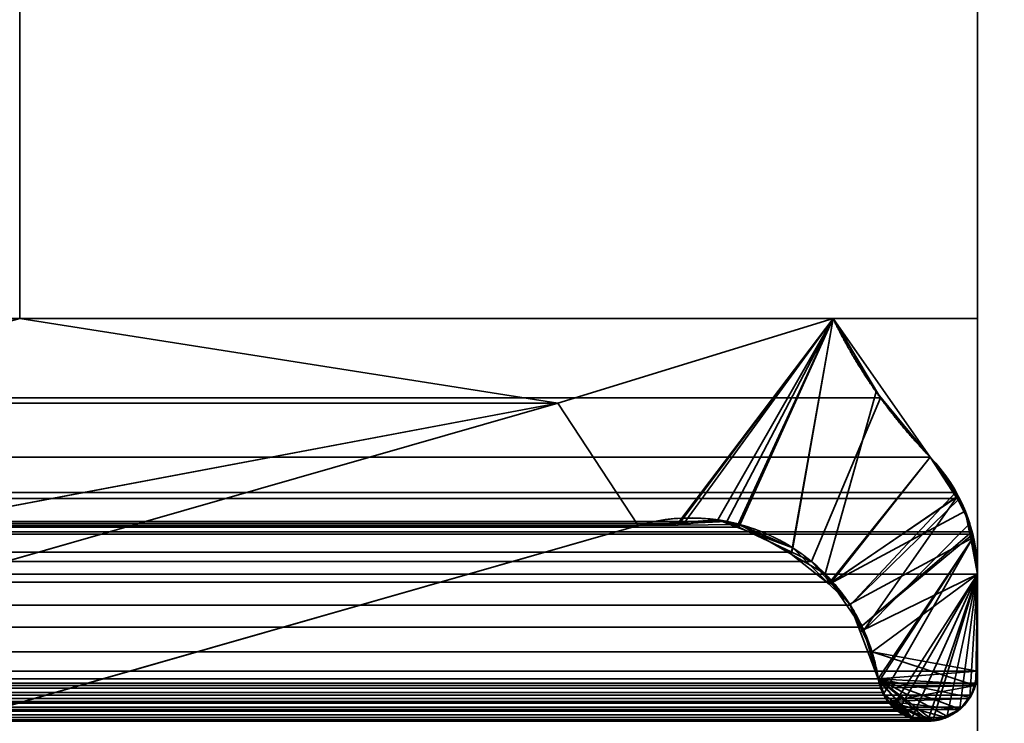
# Model space of a CAD drawing. Header units: millimetres. Extents: x -490 to 6690, y -115 to 132.
# Tile 369 of 656: x 1859 to 1863.11, y 2.31 to 5.25. Entities that reach past the tile are written whole.
import ezdxf

# ---------------------------------------------------------------- set-up
doc = ezdxf.new("R2010")
doc.units = ezdxf.units.MM
doc.layers.add('151', color=7, linetype='Continuous', true_color=0xffffff)

# ---------------------------------------------------------------- blocks, each defined once
blk = doc.blocks.new('UG_SURFACE_002')
at = {"layer": '151', "color": 252, "linetype": 'Continuous', "lineweight": 35}
for points in [[(2040, -6.2, 2201.9999), (2040, 113.2, 2201.9999), (960, 113.2, 2201.9999), (960, -6.2, 2201.9999)], [(1110, -6.2, 2052), (1110, 113.2, 2052), (1890, 113.2, 2052), (1890, -6.2, 2052)]]:
    blk.add_3dface(points, dxfattribs=at)
blk = doc.blocks.new('UG_SURFACE_116')
at = {"layer": '151', "color": 14, "linetype": 'Continuous', "lineweight": 35}
for points in [[(1867.3, -10, 2024.3001), (1867.3, 19, 2024.3001), (1132.7, 19, 2024.3001), (1132.7, -10, 2024.3001)], [(1863.25, 16.25, 2020.2501), (1863.25, -22, 2020.2501), (1136.75, -22, 2020.2501), (1136.75, 16.25, 2020.2501)]]:
    blk.add_3dface(points, dxfattribs=at)
blk = doc.blocks.new('UG_SURFACE_117')
at = {"layer": '151', "color": 7, "linetype": 'Continuous', "lineweight": 35}
for points in [[(1136.75, 16, 2020.2501), (1136.75, -22, 2020.2501), (1863.25, -22, 2020.2501), (1863.25, 16, 2020.2501)], [(1863, 16, 2020), (1863, -22, 2020), (1137, -22, 2020), (1137, 16, 2020)], [(1863, -22, 2020), (1863, 16, 2020), (1863.25, 16, 2020.2501), (1863.25, -22, 2020.2501)]]:
    blk.add_3dface(points, dxfattribs=at)
blk = doc.blocks.new('UG_SURFACE_120')
at = {"layer": '151', "color": 7, "linetype": 'Continuous', "lineweight": 35}
for points in [[(1863.25, -22, 2020.2501), (1863.25, 16, 2020.2501), (1863, 16, 2020), (1863, -22, 2020)], [(1863, 16, -8), (1863.25, 16, -8), (1863.25, -22, -8), (1863, -22, -8)], [(1863, 1.9726, 1760.5226), (1863, 16, 2020), (1863, 1.9726, 1222.5226)], [(1863, 1.9726, 1222.5226), (1863, 16, 2020), (1863, 1.3301, 282.5)], [(1863, -22, 2020), (1863, 16, 2020), (1863, 1.9726, 1760.5226), (1863, 1.3301, 1762.5)], [(1863, 16, -8), (1863, 1.7553, 278.4549), (1863, 1.9726, 280.5226)], [(1863, 1.9726, 280.5226), (1863, 16, 2020), (1863, 16, -8)], [(1863, 16, -8), (1863, -0.9663, 275.4323), (1863, 0.7157, 276.6543)], [(1863, 0.7157, 276.6543), (1863, 1.7553, 278.4549), (1863, 16, -8)], [(1863, 1.9726, 280.5226), (1863, 1.3301, 282.5), (1863, 16, 2020)], [(1863, -3, 275), (1863, -0.9663, 275.4323), (1863, 16, -8), (1863, -22, -8)]]:
    blk.add_3dface(points, dxfattribs=at)
blk = doc.blocks.new('UG_SURFACE_125')
at = {"layer": '151', "color": 46, "linetype": 'Continuous', "lineweight": 35}
for points in [[(1862.5941, 3.6691, 2019.5942), (1137.6036, 4, 2019.3963), (1137.4438, 3.7233, 2019.5563)], [(1862.5941, 3.6691, 2019.5942), (1862.3964, 4, 2019.3963), (1137.6036, 4, 2019.3963)], [(1862.3964, 4, 2019.3963), (1859, 4, 2016), (1141, 4, 2016), (1137.6036, 4, 2019.3963)], [(1861.2468, 3.6468, 2018.2469), (1858.6081, 3.15, 2015.6081), (1855.9291, 3.15, 2012.9292), (1859, 4, 2016)], [(1859, 4, 2016), (1862.3964, 4, 2019.3963), (1861.2468, 3.6468, 2018.2469)], [(1861.7728, 3.145, 2018.7726), (1861.5824, 3.1368, 2018.5823), (1861.2468, 3.6468, 2018.2469), (1862.3964, 4, 2019.3963)], [(1862.3964, 4, 2019.3963), (1861.9531, 3.1528, 2018.9531), (1861.7728, 3.145, 2018.7726)], [(1862.003, 3.1292, 2019.0029), (1861.9531, 3.1528, 2018.9531), (1862.3964, 4, 2019.3963)], [(1862.2247, 3.0244, 2019.2246), (1862.003, 3.1292, 2019.0029), (1862.3964, 4, 2019.3963)], [(1862.3964, 4, 2019.3963), (1862.5941, 3.6691, 2019.5942), (1862.306, 2.986, 2019.3059), (1862.2247, 3.0244, 2019.2246)], [(1137.4438, 3.7233, 2019.5563), (1137.1982, 3.4215, 2019.8019), (1862.8018, 3.4215, 2019.8019)], [(1137.4438, 3.7233, 2019.5563), (1862.8018, 3.4215, 2019.8019), (1862.5941, 3.6691, 2019.5942)], [(1862.3823, 2.9002, 2019.3822), (1862.306, 2.986, 2019.3059), (1862.5941, 3.6691, 2019.5942), (1862.8018, 3.4215, 2019.8019)], [(1142.8088, 2.4839, 2014.1912), (1138.7532, 3.6468, 2018.2469), (1861.2468, 3.6468, 2018.2469), (1857.1912, 2.4839, 2014.1912)], [(1138.7532, 3.6468, 2018.2469), (1141.3919, 3.15, 2015.6081), (1858.6081, 3.15, 2015.6081), (1861.2468, 3.6468, 2018.2469)], [(1857.1912, 2.4839, 2014.1912), (1861.2468, 3.6468, 2018.2469), (1861.5824, 3.1368, 2018.5823), (1857.3519, 1.9237, 2014.3518)], [(1137.1982, 3.4215, 2019.8019), (1137.0982, 3.2908, 2019.9018), (1862.9071, 3.2739, 2019.907)], [(1862.9071, 3.2739, 2019.907), (1862.8018, 3.4215, 2019.8019), (1137.1982, 3.4215, 2019.8019)], [(1862.8018, 3.4215, 2019.8019), (1862.9071, 3.2739, 2019.907), (1862.4681, 2.8036, 2019.4681), (1862.3823, 2.9002, 2019.3822)], [(1137.0982, 3.2908, 2019.9018), (1137.0921, 3.2762, 2019.908), (1862.9071, 3.2739, 2019.907)], [(1862.9071, 3.2739, 2019.907), (1137.0921, 3.2762, 2019.908), (1137.0238, 3.1105, 2019.9761)], [(1137.0238, 3.1105, 2019.9761), (1862.9247, 3.2492, 2019.9246), (1862.9071, 3.2739, 2019.907)], [(1137.0238, 3.1105, 2019.9761), (1862.976, 3.1104, 2019.9759), (1862.9247, 3.2492, 2019.9246)], [(1862.4681, 2.8036, 2019.4681), (1862.9071, 3.2739, 2019.907), (1862.9247, 3.2492, 2019.9246)], [(1862.9247, 3.2492, 2019.9246), (1862.976, 3.1104, 2019.9759), (1862.5113, 2.7112, 2019.5112), (1862.4681, 2.8036, 2019.4681)], [(1137.997, 3.1292, 2019.0029), (1862.003, 3.1292, 2019.0029), (1862.2247, 3.0244, 2019.2246), (1137.7753, 3.0244, 2019.2246)], [(1861.9531, 3.1528, 2018.9531), (1137.997, 3.1292, 2019.0029), (1138.0469, 3.1528, 2018.9531)], [(1861.9531, 3.1528, 2018.9531), (1862.003, 3.1292, 2019.0029), (1137.997, 3.1292, 2019.0029)], [(1138.0469, 3.1528, 2018.9531), (1138.2272, 3.145, 2018.7726), (1861.7728, 3.145, 2018.7726), (1861.9531, 3.1528, 2018.9531)], [(1138.4176, 3.1368, 2018.5823), (1861.5824, 3.1368, 2018.5823), (1861.7728, 3.145, 2018.7726), (1138.2272, 3.145, 2018.7726)], [(1138.4176, 3.1368, 2018.5823), (1142.6481, 1.9237, 2014.3518), (1857.3519, 1.9237, 2014.3518), (1861.5824, 3.1368, 2018.5823)], [(1137.0213, 3.1045, 2019.9788), (1137, 2.933, 2020), (1862.9799, 3.0997, 2019.98)], [(1137, 2.933, 2020), (1863, 2.933, 2020), (1862.9799, 3.0997, 2019.98)], [(1137.0238, 3.1105, 2019.9761), (1137.0213, 3.1045, 2019.9788), (1862.9799, 3.0997, 2019.98)], [(1862.9799, 3.0997, 2019.98), (1862.976, 3.1104, 2019.9759), (1137.0238, 3.1105, 2019.9761)], [(1862.5113, 2.7112, 2019.5112), (1862.976, 3.1104, 2019.9759), (1862.9799, 3.0997, 2019.98)], [(1862.9799, 3.0997, 2019.98), (1863, 2.933, 2020), (1862.559, 2.6087, 2019.5589), (1862.5113, 2.7112, 2019.5112)], [(1137.694, 2.986, 2019.3059), (1137.7753, 3.0244, 2019.2246), (1862.2247, 3.0244, 2019.2246), (1862.306, 2.986, 2019.3059)], [(1862.3823, 2.9002, 2019.3822), (1137.6177, 2.9002, 2019.3822), (1137.694, 2.986, 2019.3059)], [(1862.306, 2.986, 2019.3059), (1862.3823, 2.9002, 2019.3822), (1137.694, 2.986, 2019.3059)], [(1137, 2.933, 2020), (1137, 2.5278, 2020), (1863, 2.5278, 2020), (1863, 2.933, 2020)], [(1862.559, 2.6087, 2019.5589), (1863, 2.933, 2020), (1863, 2.5278, 2020)], [(1137.5319, 2.8036, 2019.4681), (1137.6177, 2.9002, 2019.3822), (1862.3823, 2.9002, 2019.3822), (1862.4681, 2.8036, 2019.4681)], [(1862.5113, 2.7112, 2019.5112), (1137.4887, 2.7112, 2019.5112), (1137.5319, 2.8036, 2019.4681)], [(1862.4681, 2.8036, 2019.4681), (1862.5113, 2.7112, 2019.5112), (1137.5319, 2.8036, 2019.4681)], [(1137.441, 2.6087, 2019.5589), (1137.4887, 2.7112, 2019.5112), (1862.5113, 2.7112, 2019.5112), (1862.559, 2.6087, 2019.5589)], [(1862.559, 2.6087, 2019.5589), (1137.4149, 2.4958, 2019.5851), (1137.441, 2.6087, 2019.5589)], [(1862.559, 2.6087, 2019.5589), (1862.5851, 2.4958, 2019.5851), (1137.4149, 2.4958, 2019.5851)], [(1863, 2.5278, 2020), (1862.994, 2.478, 2019.994), (1862.9901, 2.4683, 2019.9902), (1862.559, 2.6087, 2019.5589)], [(1862.5971, 2.4564, 2019.5971), (1862.5851, 2.4958, 2019.5851), (1862.559, 2.6087, 2019.5589), (1862.9901, 2.4683, 2019.9902)], [(1863, 2.5278, 2020), (1137, 2.5278, 2020), (1137.006, 2.478, 2019.994)], [(1862.994, 2.478, 2019.994), (1863, 2.5278, 2020), (1137.006, 2.478, 2019.994)], [(1137.006, 2.478, 2019.994), (1137.0099, 2.4683, 2019.9902), (1862.9901, 2.4683, 2019.9902), (1862.994, 2.478, 2019.994)], [(1862.9742, 2.4272, 2019.9742), (1137.0099, 2.4683, 2019.9902), (1137.0258, 2.4272, 2019.9742)], [(1862.9742, 2.4272, 2019.9742), (1862.9901, 2.4683, 2019.9902), (1137.0099, 2.4683, 2019.9902)], [(1862.5851, 2.4958, 2019.5851), (1862.5971, 2.4564, 2019.5971), (1137.4029, 2.4564, 2019.5971), (1137.4149, 2.4958, 2019.5851)], [(1862.9901, 2.4683, 2019.9902), (1862.6262, 2.4019, 2019.6261), (1862.6024, 2.439, 2019.6023), (1862.5971, 2.4564, 2019.5971)], [(1862.6262, 2.4019, 2019.6261), (1862.9901, 2.4683, 2019.9902), (1862.9742, 2.4272, 2019.9742), (1862.964, 2.414, 2019.964)], [(1137.0258, 2.4272, 2019.9742), (1137.036, 2.414, 2019.964), (1862.964, 2.414, 2019.964), (1862.9742, 2.4272, 2019.9742)], [(1862.6024, 2.439, 2019.6023), (1137.3738, 2.4019, 2019.6261), (1137.3976, 2.439, 2019.6023)], [(1862.6024, 2.439, 2019.6023), (1862.6262, 2.4019, 2019.6261), (1137.3738, 2.4019, 2019.6261)], [(1137.3976, 2.439, 2019.6023), (1862.5971, 2.4564, 2019.5971), (1862.6024, 2.439, 2019.6023)], [(1137.3976, 2.439, 2019.6023), (1137.4029, 2.4564, 2019.5971), (1862.5971, 2.4564, 2019.5971)], [(1862.964, 2.414, 2019.964), (1137.036, 2.414, 2019.964), (1137.0643, 2.3771, 2019.9356)], [(1862.9357, 2.3771, 2019.9356), (1862.964, 2.414, 2019.964), (1137.0643, 2.3771, 2019.9356)], [(1862.6314, 2.3936, 2019.6314), (1137.3286, 2.3606, 2019.6714), (1137.3686, 2.3936, 2019.6314)], [(1862.6314, 2.3936, 2019.6314), (1862.6714, 2.3606, 2019.6714), (1137.3286, 2.3606, 2019.6714)], [(1137.3686, 2.3936, 2019.6314), (1862.6262, 2.4019, 2019.6261), (1862.6314, 2.3936, 2019.6314)], [(1137.3686, 2.3936, 2019.6314), (1137.3738, 2.4019, 2019.6261), (1862.6262, 2.4019, 2019.6261)], [(1862.6262, 2.4019, 2019.6261), (1862.964, 2.414, 2019.964), (1862.9357, 2.3771, 2019.9356), (1862.9212, 2.3677, 2019.9213)], [(1862.6262, 2.4019, 2019.6261), (1862.7914, 2.3216, 2019.7914), (1862.7783, 2.3195, 2019.7783), (1862.7256, 2.3349, 2019.7256)], [(1862.6262, 2.4019, 2019.6261), (1862.9212, 2.3677, 2019.9213), (1862.8696, 2.3343, 2019.8696), (1862.8675, 2.334, 2019.8674)], [(1862.6262, 2.4019, 2019.6261), (1862.8083, 2.3244, 2019.8083), (1862.7914, 2.3216, 2019.7914)], [(1862.8675, 2.334, 2019.8674), (1862.8083, 2.3244, 2019.8083), (1862.6262, 2.4019, 2019.6261)], [(1862.6714, 2.3606, 2019.6714), (1862.6314, 2.3936, 2019.6314), (1862.6262, 2.4019, 2019.6261), (1862.7256, 2.3349, 2019.7256)], [(1137.0643, 2.3771, 2019.9356), (1137.0788, 2.3677, 2019.9213), (1862.9212, 2.3677, 2019.9213), (1862.9357, 2.3771, 2019.9356)], [(1862.8696, 2.3343, 2019.8696), (1137.0788, 2.3677, 2019.9213), (1137.1304, 2.3343, 2019.8696)], [(1862.8696, 2.3343, 2019.8696), (1862.9212, 2.3677, 2019.9213), (1137.0788, 2.3677, 2019.9213)], [(1862.6897, 2.3454, 2019.6898), (1137.2744, 2.3349, 2019.7256), (1137.3103, 2.3454, 2019.6898)], [(1862.6897, 2.3454, 2019.6898), (1862.7256, 2.3349, 2019.7256), (1137.2744, 2.3349, 2019.7256)], [(1137.3103, 2.3454, 2019.6898), (1862.6714, 2.3606, 2019.6714), (1862.6897, 2.3454, 2019.6898)], [(1137.3103, 2.3454, 2019.6898), (1137.3286, 2.3606, 2019.6714), (1862.6714, 2.3606, 2019.6714)], [(1862.7256, 2.3349, 2019.7256), (1862.6897, 2.3454, 2019.6898), (1862.6714, 2.3606, 2019.6714)], [(1137.1917, 2.3244, 2019.8083), (1862.8083, 2.3244, 2019.8083), (1862.8675, 2.334, 2019.8674), (1137.1325, 2.334, 2019.8674)], [(1137.2086, 2.3216, 2019.7914), (1862.7914, 2.3216, 2019.7914), (1862.8083, 2.3244, 2019.8083), (1137.1917, 2.3244, 2019.8083)], [(1862.7783, 2.3195, 2019.7783), (1137.2086, 2.3216, 2019.7914), (1137.2217, 2.3195, 2019.7783)], [(1862.7783, 2.3195, 2019.7783), (1862.7914, 2.3216, 2019.7914), (1137.2086, 2.3216, 2019.7914)], [(1137.2217, 2.3195, 2019.7783), (1862.7256, 2.3349, 2019.7256), (1862.7783, 2.3195, 2019.7783)], [(1137.2217, 2.3195, 2019.7783), (1137.2744, 2.3349, 2019.7256), (1862.7256, 2.3349, 2019.7256)]]:
    blk.add_3dface(points, dxfattribs=at)
blk = doc.blocks.new('UG_SURFACE_126')
at = {"layer": '151', "color": 46, "linetype": 'Continuous', "lineweight": 35}
for points in [[(1861.2468, 3.6468, -8), (1858.6081, 3.15, -8), (1855.9291, 3.15, -8), (1859, 4, -8)], [(1859, 4, 2016), (1855.9291, 3.15, 2012.9292), (1858.6081, 3.15, 2015.6081), (1861.2468, 3.6468, 2018.2469)], [(1859, 4, -8), (1862.3964, 4, -8), (1861.2468, 3.6468, -8)], [(1861.2468, 3.6468, 2018.2469), (1862.3964, 4, 2019.3963), (1859, 4, 2016)], [(1862.3964, 4, 2019.3963), (1862.3964, 4, -8), (1859, 4, -8), (1859, 4, 2016)], [(1861.7507, 3.1481, -8), (1861.5824, 3.1368, -8), (1861.2468, 3.6468, -8), (1862.3964, 4, -8)], [(1862.3964, 4, 2019.3963), (1861.2468, 3.6468, 2018.2469), (1861.5824, 3.1368, 2018.5823), (1861.7496, 3.1382, 2018.7497)], [(1862.3964, 4, 2019.3963), (1861.7496, 3.1382, 2018.7497), (1861.9998, 3.1403, 2018.9998)], [(1862.3964, 4, -8), (1861.9155, 3.1592, -8), (1861.7507, 3.1481, -8)], [(1861.9951, 3.1295, -8), (1861.9155, 3.1592, -8), (1862.3964, 4, -8)], [(1862.3964, 4, -8), (1862.2284, 3.0426, -8), (1861.9951, 3.1295, -8)], [(1861.9998, 3.1403, 2018.9998), (1862.0067, 3.1404, 2019.0067), (1862.3964, 4, 2019.3963)], [(1862.3964, 4, 2019.3963), (1862.0067, 3.1404, 2019.0067), (1862.2208, 3.0164, 2019.2208)], [(1862.2208, 3.0164, 2019.2208), (1862.3631, 2.934, 2019.3632), (1862.576, 3.6946, 2019.5761), (1862.3964, 4, 2019.3963)], [(1862.3806, 2.8917, -8), (1862.2284, 3.0426, -8), (1862.3964, 4, -8), (1862.8018, 3.4215, -8)], [(1862.8018, 3.4215, -8), (1862.3964, 4, -8), (1862.3964, 4, 2019.3963)], [(1862.3964, 4, 2019.3963), (1862.576, 3.6946, 2019.5761), (1862.8018, 3.4215, -8)], [(1862.8018, 3.4215, 2019.8019), (1862.576, 3.6946, 2019.5761), (1862.3631, 2.934, 2019.3632), (1862.3881, 2.8977, 2019.3882)], [(1862.576, 3.6946, 2019.5761), (1862.8018, 3.4215, 2019.8019), (1862.8018, 3.4215, -8)], [(1857.1912, 2.4839, 2014.1912), (1861.2468, 3.6468, 2018.2469), (1861.2468, 3.6468, -8), (1857.1912, 2.4839, -8)], [(1857.1912, 2.4839, -8), (1861.2468, 3.6468, -8), (1861.5824, 3.1368, -8), (1857.3519, 1.9237, -8)], [(1857.3519, 1.9237, 2014.3518), (1861.5824, 3.1368, 2018.5823), (1861.2468, 3.6468, 2018.2469), (1857.1912, 2.4839, 2014.1912)], [(1861.2468, 3.6468, 2018.2469), (1858.6081, 3.15, 2015.6081), (1858.6081, 3.15, -8), (1861.2468, 3.6468, -8)], [(1862.3806, 2.8917, -8), (1862.8018, 3.4215, -8), (1862.9104, 3.2551, -8)], [(1862.9129, 3.2547, 2019.913), (1862.8734, 3.3349, 2019.8734), (1862.8018, 3.4215, 2019.8019), (1862.3881, 2.8977, 2019.3882)], [(1862.9104, 3.2551, -8), (1862.8018, 3.4215, -8), (1862.8018, 3.4215, 2019.8019)], [(1862.8018, 3.4215, 2019.8019), (1862.8734, 3.3349, 2019.8734), (1862.9104, 3.2551, -8)], [(1862.8734, 3.3349, 2019.8734), (1862.9129, 3.2547, 2019.913), (1862.9104, 3.2551, -8)], [(1862.3806, 2.8917, -8), (1862.9104, 3.2551, -8), (1862.9485, 3.1966, -8)], [(1862.9129, 3.2547, 2019.913), (1862.3881, 2.8977, 2019.3882), (1862.5246, 2.6991, 2019.5246)], [(1862.5246, 2.6991, 2019.5246), (1862.5252, 2.6982, 2019.5253), (1862.9675, 3.1439, 2019.9676), (1862.9129, 3.2547, 2019.913)], [(1862.9485, 3.1966, -8), (1862.9104, 3.2551, -8), (1862.9129, 3.2547, 2019.913)], [(1862.9129, 3.2547, 2019.913), (1862.9675, 3.1439, 2019.9676), (1862.9485, 3.1966, -8)], [(1862.9485, 3.1966, -8), (1862.9713, 3.08, -8), (1862.4656, 2.8076, -8), (1862.3806, 2.8917, -8)], [(1862.9713, 3.08, -8), (1862.9485, 3.1966, -8), (1862.9675, 3.1439, 2019.9676)], [(1861.5824, 3.1368, 2018.5823), (1857.3519, 1.9237, 2014.3518), (1857.3519, 1.9237, -8), (1861.5824, 3.1368, -8)], [(1861.7507, 3.1481, -8), (1861.7496, 3.1382, 2018.7497), (1861.5824, 3.1368, 2018.5823)], [(1861.5824, 3.1368, 2018.5823), (1861.5824, 3.1368, -8), (1861.7507, 3.1481, -8)], [(1861.9155, 3.1592, -8), (1861.9998, 3.1403, 2018.9998), (1861.7496, 3.1382, 2018.7497)], [(1861.7496, 3.1382, 2018.7497), (1861.7507, 3.1481, -8), (1861.9155, 3.1592, -8)], [(1861.9155, 3.1592, -8), (1861.9951, 3.1295, -8), (1861.9998, 3.1403, 2018.9998)], [(1861.9998, 3.1403, 2018.9998), (1861.9951, 3.1295, -8), (1862.2284, 3.0426, -8)], [(1862.2284, 3.0426, -8), (1862.0067, 3.1404, 2019.0067), (1861.9998, 3.1403, 2018.9998)], [(1862.2284, 3.0426, -8), (1862.2208, 3.0164, 2019.2208), (1862.0067, 3.1404, 2019.0067)], [(1862.9773, 3.0804, 2019.9773), (1862.9675, 3.1439, 2019.9676), (1862.5252, 2.6982, 2019.5253), (1862.5851, 2.4958, 2019.5851)], [(1862.9675, 3.1439, 2019.9676), (1862.9773, 3.0804, 2019.9773), (1862.9713, 3.08, -8)], [(1862.2208, 3.0164, 2019.2208), (1862.2284, 3.0426, -8), (1862.3806, 2.8917, -8)], [(1862.5094, 2.6934, -8), (1862.4656, 2.8076, -8), (1862.9713, 3.08, -8), (1863, 2.933, -8)], [(1862.5851, 2.4958, 2019.5851), (1862.5884, 2.4855, 2019.5885), (1862.9773, 3.0804, 2019.9773)], [(1862.5884, 2.4855, 2019.5885), (1862.6058, 2.432, 2019.6059), (1862.6065, 2.4312, 2019.6064), (1862.9773, 3.0804, 2019.9773)], [(1862.6065, 2.4312, 2019.6064), (1862.6449, 2.3805, 2019.645), (1863, 2.933, 2020), (1862.9773, 3.0804, 2019.9773)], [(1863, 2.933, -8), (1862.9713, 3.08, -8), (1862.9773, 3.0804, 2019.9773)], [(1862.9773, 3.0804, 2019.9773), (1863, 2.933, 2020), (1863, 2.933, -8)], [(1862.3806, 2.8917, -8), (1862.3631, 2.934, 2019.3632), (1862.2208, 3.0164, 2019.2208)], [(1862.3806, 2.8917, -8), (1862.3881, 2.8977, 2019.3882), (1862.3631, 2.934, 2019.3632)], [(1862.5851, 2.4958, -8), (1862.5094, 2.6934, -8), (1863, 2.933, -8), (1863, 2.5278, -8)], [(1863, 2.933, 2020), (1862.6449, 2.3805, 2019.645), (1862.6492, 2.3749, 2019.6493), (1862.6686, 2.3618, 2019.6686)], [(1863, 2.933, 2020), (1862.6686, 2.3618, 2019.6686), (1862.7036, 2.3384, 2019.7036), (1862.7262, 2.3348, 2019.7263)], [(1862.7262, 2.3348, 2019.7263), (1862.793, 2.3243, 2019.793), (1863, 2.933, 2020)], [(1862.793, 2.3243, 2019.793), (1862.8123, 2.3212, 2019.8123), (1863, 2.933, 2020)], [(1863, 2.933, 2020), (1862.8123, 2.3212, 2019.8123), (1862.8163, 2.3206, 2019.8164), (1862.8725, 2.3424, 2019.8724)], [(1863, 2.933, 2020), (1862.8725, 2.3424, 2019.8724), (1862.9129, 2.3581, 2019.913), (1862.9255, 2.3719, 2019.9256)], [(1863, 2.933, 2020), (1862.9255, 2.3719, 2019.9256), (1862.9675, 2.4171, 2019.9676)], [(1862.9675, 2.4171, 2019.9676), (1862.9698, 2.4196, 2019.9697), (1862.9919, 2.474, 2019.9919), (1863, 2.933, 2020)], [(1862.9919, 2.474, 2019.9919), (1862.9947, 2.4808, 2019.9947), (1863, 2.5278, 2020), (1863, 2.933, 2020)], [(1863, 2.933, 2020), (1863, 2.5278, 2020), (1863, 2.5278, -8), (1863, 2.933, -8)], [(1862.3881, 2.8977, 2019.3882), (1862.3806, 2.8917, -8), (1862.4656, 2.8076, -8)], [(1862.4656, 2.8076, -8), (1862.5246, 2.6991, 2019.5246), (1862.3881, 2.8977, 2019.3882)], [(1862.4656, 2.8076, -8), (1862.5094, 2.6934, -8), (1862.5246, 2.6991, 2019.5246)], [(1862.5246, 2.6991, 2019.5246), (1862.5094, 2.6934, -8), (1862.5851, 2.4958, -8)], [(1862.5851, 2.4958, -8), (1862.5252, 2.6982, 2019.5253), (1862.5246, 2.6991, 2019.5246)], [(1862.5851, 2.4958, -8), (1862.5851, 2.4958, 2019.5851), (1862.5252, 2.6982, 2019.5253)], [(1863, 2.5278, -8), (1862.9884, 2.4742, -8), (1862.5851, 2.4958, -8)], [(1862.9919, 2.474, 2019.9919), (1862.9884, 2.4742, -8), (1863, 2.5278, -8)], [(1863, 2.5278, -8), (1862.9947, 2.4808, 2019.9947), (1862.9919, 2.474, 2019.9919)], [(1863, 2.5278, -8), (1863, 2.5278, 2020), (1862.9947, 2.4808, 2019.9947)], [(1862.5851, 2.4958, -8), (1862.7923, 2.3233, -8), (1862.7629, 2.321, -8), (1862.7274, 2.334, -8)], [(1862.5851, 2.4958, -8), (1862.8119, 2.3248, -8), (1862.7923, 2.3233, -8)], [(1862.5851, 2.4958, -8), (1862.9645, 2.4189, -8), (1862.9285, 2.3705, -8), (1862.9268, 2.3696, -8)], [(1862.5851, 2.4958, -8), (1862.872, 2.3393, -8), (1862.851, 2.3278, -8), (1862.8119, 2.3248, -8)], [(1862.5851, 2.4958, -8), (1862.9884, 2.4742, -8), (1862.9813, 2.4414, -8), (1862.9645, 2.4189, -8)], [(1862.9268, 2.3696, -8), (1862.872, 2.3393, -8), (1862.5851, 2.4958, -8)], [(1862.5891, 2.4854, -8), (1862.5851, 2.4958, -8), (1862.7274, 2.334, -8)], [(1862.5891, 2.4854, -8), (1862.5884, 2.4855, 2019.5885), (1862.5851, 2.4958, 2019.5851)], [(1862.5851, 2.4958, 2019.5851), (1862.5851, 2.4958, -8), (1862.5891, 2.4854, -8)], [(1862.6058, 2.432, 2019.6059), (1862.5884, 2.4855, 2019.5885), (1862.5891, 2.4854, -8)], [(1862.7274, 2.334, -8), (1862.6095, 2.4323, -8), (1862.5891, 2.4854, -8)], [(1862.6058, 2.432, 2019.6059), (1862.5891, 2.4854, -8), (1862.6095, 2.4323, -8)], [(1862.9884, 2.4742, -8), (1862.9919, 2.474, 2019.9919), (1862.9698, 2.4196, 2019.9697)], [(1862.9698, 2.4196, 2019.9697), (1862.9813, 2.4414, -8), (1862.9884, 2.4742, -8)], [(1862.6095, 2.4323, -8), (1862.6065, 2.4312, 2019.6064), (1862.6058, 2.432, 2019.6059)], [(1862.6065, 2.4312, 2019.6064), (1862.6095, 2.4323, -8), (1862.6168, 2.4133, -8)], [(1862.6168, 2.4133, -8), (1862.6449, 2.3805, 2019.645), (1862.6065, 2.4312, 2019.6064)], [(1862.6477, 2.383, -8), (1862.6168, 2.4133, -8), (1862.6095, 2.4323, -8), (1862.7274, 2.334, -8)], [(1862.9675, 2.4171, 2019.9676), (1862.9645, 2.4189, -8), (1862.9813, 2.4414, -8)], [(1862.9813, 2.4414, -8), (1862.9698, 2.4196, 2019.9697), (1862.9675, 2.4171, 2019.9676)], [(1862.6168, 2.4133, -8), (1862.6477, 2.383, -8), (1862.6449, 2.3805, 2019.645)], [(1862.9285, 2.3705, -8), (1862.9675, 2.4171, 2019.9676), (1862.9255, 2.3719, 2019.9256)], [(1862.9285, 2.3705, -8), (1862.9645, 2.4189, -8), (1862.9675, 2.4171, 2019.9676)], [(1862.6492, 2.3749, 2019.6493), (1862.6449, 2.3805, 2019.645), (1862.6477, 2.383, -8)], [(1862.7274, 2.334, -8), (1862.6798, 2.3513, -8), (1862.6697, 2.3613, -8), (1862.6477, 2.383, -8)], [(1862.6492, 2.3749, 2019.6493), (1862.6477, 2.383, -8), (1862.6697, 2.3613, -8)], [(1862.6697, 2.3613, -8), (1862.6686, 2.3618, 2019.6686), (1862.6492, 2.3749, 2019.6493)], [(1862.7036, 2.3384, 2019.7036), (1862.6686, 2.3618, 2019.6686), (1862.6697, 2.3613, -8)], [(1862.7036, 2.3384, 2019.7036), (1862.6697, 2.3613, -8), (1862.6798, 2.3513, -8)], [(1862.6798, 2.3513, -8), (1862.7262, 2.3348, 2019.7263), (1862.7036, 2.3384, 2019.7036)], [(1862.6798, 2.3513, -8), (1862.7274, 2.334, -8), (1862.7262, 2.3348, 2019.7263)], [(1862.8725, 2.3424, 2019.8724), (1862.872, 2.3393, -8), (1862.9268, 2.3696, -8)], [(1862.9268, 2.3696, -8), (1862.9129, 2.3581, 2019.913), (1862.8725, 2.3424, 2019.8724)], [(1862.9268, 2.3696, -8), (1862.9255, 2.3719, 2019.9256), (1862.9129, 2.3581, 2019.913)], [(1862.9255, 2.3719, 2019.9256), (1862.9268, 2.3696, -8), (1862.9285, 2.3705, -8)], [(1862.7629, 2.321, -8), (1862.793, 2.3243, 2019.793), (1862.7262, 2.3348, 2019.7263)], [(1862.7262, 2.3348, 2019.7263), (1862.7274, 2.334, -8), (1862.7629, 2.321, -8)], [(1862.7629, 2.321, -8), (1862.7923, 2.3233, -8), (1862.793, 2.3243, 2019.793)], [(1862.793, 2.3243, 2019.793), (1862.7923, 2.3233, -8), (1862.8119, 2.3248, -8)], [(1862.8119, 2.3248, -8), (1862.8123, 2.3212, 2019.8123), (1862.793, 2.3243, 2019.793)], [(1862.8123, 2.3212, 2019.8123), (1862.8119, 2.3248, -8), (1862.851, 2.3278, -8)], [(1862.851, 2.3278, -8), (1862.8163, 2.3206, 2019.8164), (1862.8123, 2.3212, 2019.8123)], [(1862.851, 2.3278, -8), (1862.8725, 2.3424, 2019.8724), (1862.8163, 2.3206, 2019.8164)], [(1862.851, 2.3278, -8), (1862.872, 2.3393, -8), (1862.8725, 2.3424, 2019.8724)]]:
    blk.add_3dface(points, dxfattribs=at)
blk = doc.blocks.new('UG_SURFACE_143')
at = {"layer": '151', "color": 254, "linetype": 'Continuous', "lineweight": 35}
for points in [[(1873.25, 111.75, 2030.2501), (1126.75, 111.75, 2030.2501), (1126.75, -10, 2030.2501), (1873.25, -10, 2030.2501)], [(1867.4999, 21, 2024.4999), (1867.4999, -8, 2024.4999), (1132.5001, -8, 2024.4999), (1132.5001, 21, 2024.4999)], [(1863, 4, 2020), (1863, 21, 2020), (1137, 21, 2020), (1137, 4, 2020)], [(1863, 21, 2020), (1863, 4, 2020), (1859, 4, 2016), (1859, 12, 2016)], [(1863, 4, 2020), (1137, 4, 2020), (1141, 4, 2016), (1859, 4, 2016)]]:
    blk.add_3dface(points, dxfattribs=at)
blk = doc.blocks.new('UG_SURFACE_149')
at = {"layer": '151', "color": 254, "linetype": 'Continuous', "lineweight": 35}
for points in [[(1863, 86, 2020), (1863, 111.75, 2020), (1851.2501, 111.75, 2008.25), (1851.2501, 4, 2008.25)], [(1855, 12, 2012.0001), (1863, 86, 2020), (1851.2501, 4, 2008.25)], [(1859, 12, 2016), (1859, 4, 2016), (1863, 4, 2020), (1863, 21, 2020)], [(1863, 21, -8), (1863, 4, -8), (1859, 4, -8), (1859, 12, -8)], [(1863, 4, -8), (1863, 21, -8), (1863, 21, 2020), (1863, 4, 2020)], [(1863, 4, 2020), (1859, 4, 2016), (1859, 4, -8), (1863, 4, -8)]]:
    blk.add_3dface(points, dxfattribs=at)

msp = doc.modelspace()

# ---------------------------------------------------------------- linework, layer by layer
at = {"layer": '151', "color": 253, "linetype": 'Continuous', "lineweight": -3}
for p, q in [((1863, 21, 2020), (1863, 4, 2020)), ((1863, 4, 2020), (1863, 21, 2020)), ((1863, 4, -8), (1863, 21, -8)), ((1863, 16, -8), (1863, -22, -8)), ((1863, 16, 2020), (1863, -22, 2020)), ((1863, 16, 2020), (1863, -22, 2020)), ((1859, 12, 2016), (1859, 4, 2016)), ((1859, 4, 2016), (1859, 12, 2016)), ((1859, 12, -8), (1859, 4, -8)), ((1859, 9.7678, -8), (1859, 4, -8)), ((1859, 4, 2016), (1859, 9.7678, 2016)), ((1859, 9.7678, 2016), (1859, 4, 2016)), ((1863, 4, 2020), (1137, 4, 2020)), ((1862.3964, 4, 2019.3964), (1137.6036, 4, 2019.3964)), ((1859, 4, 2016), (1141, 4, 2016)), ((1859, 4, 2016), (1141, 4, 2016)), ((1859, 4, 2016), (1862.3964, 4, 2019.3964)), ((1859, 4, -8), (1862.3964, 4, -8)), ((1862.3964, 4, 2019.3964), (1859, 4, 2016)), ((1859, 4, -8), (1859, 4, 2016)), ((1859, 4, -8), (1863, 4, -8)), ((1863, 4, 2020), (1859, 4, 2016)), ((1859, 4, 2016), (1863, 4, 2020)), ((1859, 4, -8), (1859, 4, 2016)), ((1862.3964, 4, -8), (1862.3964, 4, 2019.3964)), ((1863, 4, -8), (1863, 4, 2020)), ((1138.7531, 3.6468, 2018.2469), (1861.2469, 3.6468, 2018.2469)), ((1857.1912, 2.4839, -8), (1861.2469, 3.6468, -8)), ((1861.2469, 3.6468, 2018.2469), (1857.1912, 2.4839, 2014.1912)), ((1861.2469, 3.6468, 2018.2469), (1857.1912, 2.4839, 2014.1912)), ((1858.6081, 3.15, 2015.6081), (1861.2469, 3.6468, 2018.2469)), ((1858.6081, 3.15, 2015.6081), (1861.2469, 3.6468, 2018.2469)), ((1861.2469, 3.6468, -8), (1858.6081, 3.15, -8)), ((1861.2469, 3.6468, 2018.2469), (1861.2469, 3.6468, -8)), ((1862.8018, 3.4215, 2019.8018), (1137.1982, 3.4215, 2019.8018)), ((1862.8018, 3.4215, -8), (1862.8018, 3.4215, 2019.8018)), ((1861.5823, 3.1368, 2018.5823), (1138.4177, 3.1368, 2018.5823)), ((1861.5823, 3.1368, -8), (1857.3518, 1.9237, -8)), ((1861.5823, 3.1368, 2018.5823), (1857.3518, 1.9237, 2014.3518)), ((1861.5823, 3.1368, 2018.5823), (1857.3518, 1.9237, 2014.3518)), ((1861.5823, 3.1368, -8), (1861.5823, 3.1368, 2018.5823)), ((1863, 2.933, 2020), (1137, 2.933, 2020)), ((1863, 2.933, -8), (1863, 2.5278, -8)), ((1863, 2.5278, 2020), (1863, 2.933, 2020)), ((1863, 2.933, 2020), (1863, 2.5278, 2020)), ((1863, 2.933, -8), (1863, 2.933, 2020)), ((1863, 2.5278, 2020), (1137, 2.5278, 2020)), ((1863, 2.5278, -8), (1863, 2.5278, 2020)), ((1862.5851, 2.4958, 2019.5851), (1137.4149, 2.4958, 2019.5851)), ((1862.5851, 2.4958, -8), (1862.5851, 2.4958, 2019.5851))]:
    msp.add_line(p, q, dxfattribs=at)
for centre, radius, start, end in [((1864.3978, 4.9713, -8), 2.2246, 205.8891, 224.1597), ((1861.801, 2.3741, -8), 0.7934, 8.8222, 105.9998)]:
    msp.add_arc(centre, radius, start, end, dxfattribs=at)
at = {"layer": '151', "color": 253, "linetype": 'Continuous', "lineweight": -3, "extrusion": (0, 0, -1)}
for centre, radius, start, end in [((-1862.2987, 2.933, 8), 0.7013, 135.8403, 180), ((-1862.7913, 2.5278, 8), 0.2087, 180, 351.1778)]:
    msp.add_arc(centre, radius, start, end, dxfattribs=at)
at = {"layer": '151', "color": 253, "linetype": 'Continuous', "lineweight": -3}
for points, weights in [([(1862.8018, 3.4215, 2019.8018), (1862.678, 3.549, 2019.678), (1862.5682, 3.6891, 2019.5682), (1862.474, 3.8401, 2019.474), (1862.3964, 4, 2019.3964)], [1, 0.993658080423, 0.991544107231, 0.993658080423, 1]), ([(1863, 2.933, 2020), (1863, 3.0698, 2020), (1862.9653, 3.2034, 2019.9653), (1862.8971, 3.3234, 2019.8971), (1862.8018, 3.4215, 2019.8018)], [1, 0.963330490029, 0.951107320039, 0.963330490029, 1]), ([(1861.5823, 3.1368, 2018.5823), (1861.9266, 3.2355, 2018.9266), (1862.2907, 3.14, 2019.2907), (1862.5301, 2.8497, 2019.5301), (1862.5851, 2.4958, 2019.5851)], [1, 0.830729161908, 0.774305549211, 0.830729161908, 1])]:
    msp.add_rational_spline(points, weights, degree=4, dxfattribs=at)
for points, knots in [([(1862.3964, 4, 2019.3964), (1862.4253, 3.9404, 2019.4253), (1862.4565, 3.8829, 2019.4565), (1862.5226, 3.7726, 2019.5226), (1862.5576, 3.7197, 2019.5576), (1862.6588, 3.5795, 2019.6588), (1862.7286, 3.4969, 2019.7286), (1862.8018, 3.4215, 2019.8018)], [0, 0, 0, 0, 0.264997, 0.264997, 0.529897, 0.529897, 1, 1, 1, 1]), ([(1863, 2.933, 2020), (1863, 2.9894, 2020), (1862.9929, 3.0465, 2019.9929), (1862.9669, 3.1528, 2019.9669), (1862.9478, 3.2034, 2019.9478), (1862.8911, 3.3155, 2019.8911), (1862.8485, 3.3735, 2019.8485), (1862.8018, 3.4215, 2019.8018)], [0, 0, 0, 0, 0.290351, 0.290351, 0.579004, 0.579004, 1, 1, 1, 1]), ([(1862.5851, 2.4958, 2019.5851), (1862.5419, 2.7741, 2019.5419), (1862.3597, 2.9756, 2019.3597), (1861.9873, 3.1736, 2018.9873), (1861.7806, 3.1936, 2018.7806), (1861.5823, 3.1368, 2018.5823)], [0, 0, 0, 0, 0.5, 0.5, 1, 1, 1, 1]), ([(1862.5851, 2.4958, 2019.5851), (1862.5882, 2.4756, 2019.5882), (1862.5943, 2.4562, 2019.5943), (1862.6104, 2.422, 2019.6104), (1862.6204, 2.4067, 2019.6204), (1862.6487, 2.3731, 2019.6487), (1862.6688, 2.3571, 2019.6688), (1862.7178, 2.3298, 2019.7178), (1862.7482, 2.3213, 2019.7482), (1862.8089, 2.3176, 2019.8089), (1862.8402, 2.3224, 2019.8402), (1862.8929, 2.3438, 2019.8929), (1862.9156, 2.3579, 2019.9156), (1862.9501, 2.3909, 2019.9501), (1862.9634, 2.4077, 2019.9634), (1862.9826, 2.4424, 2019.9826), (1862.9895, 2.4597, 2019.9895), (1862.9979, 2.4939, 2019.9979), (1863, 2.5109, 2020), (1863, 2.5278, 2020)], [0, 0, 0, 0, 0.081086, 0.081086, 0.161181, 0.161181, 0.286541, 0.286541, 0.455053, 0.455053, 0.626195, 0.626195, 0.761107, 0.761107, 0.858048, 0.858048, 0.934021, 0.934021, 1, 1, 1, 1])]:
    msp.add_open_spline(points, degree=3, knots=knots, dxfattribs=at)
msp.add_rational_spline([(1862.5851, 2.4958, 2019.5851), (1862.5959, 2.4257, 2019.5959), (1862.6432, 2.3408, 2019.6432), (1862.7367, 2.3142, 2019.7367), (1862.878, 2.3251, 2019.878), (1862.9663, 2.3657, 2019.9663), (1863, 2.4569, 2020), (1863, 2.5278, 2020)], [1, 1, 0.952756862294, 1, 1, 0.952756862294, 1, 1], degree=4, knots=[0, 0, 0, 0, 0, 0.5, 0.5, 0.5, 1, 1, 1, 1, 1], dxfattribs=at)

# ---------------------------------------------------------------- block references
for name in ['UG_SURFACE_002', 'UG_SURFACE_143', 'UG_SURFACE_149', 'UG_SURFACE_116', 'UG_SURFACE_117', 'UG_SURFACE_120', 'UG_SURFACE_125', 'UG_SURFACE_126']:
    msp.add_blockref(name, (0, 0), dxfattribs=at)

doc.saveas('drawing.dxf')
